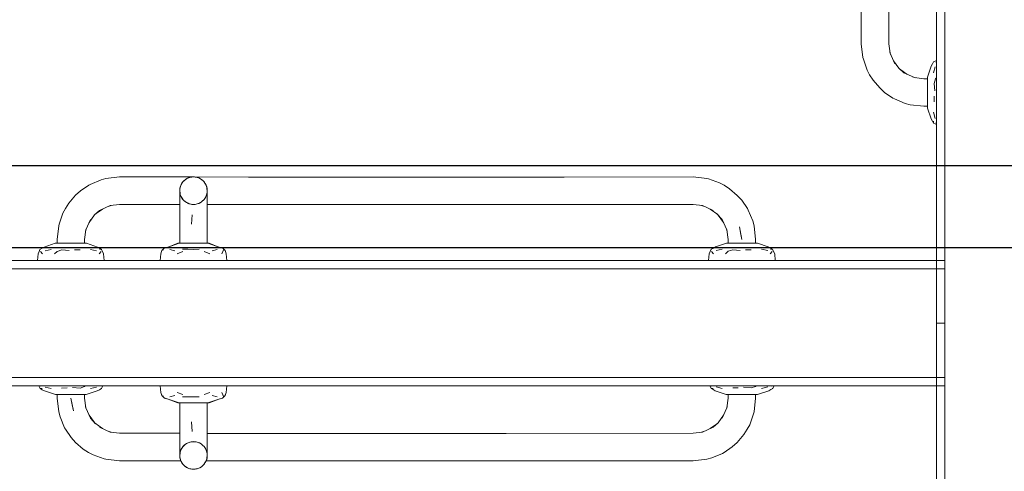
# Model space of a CAD drawing. Header units: millimetres. Extents: x -261 to 187, y -214 to 106.
# Tile 982 of 1056: x -203.624 to -202.442, y 19.413 to 19.955. Entities that reach past the tile are written whole.
import ezdxf

# ---------------------------------------------------------------- set-up
doc = ezdxf.new("R2010")
doc.units = ezdxf.units.MM
doc.header["$LTSCALE"] = 0.005
doc.header["$MEASUREMENT"] = 0
for name, color, linetype, lineweight in [('AP-Condutos', 4, 'Continuous', 25), ('IFC-Elemento terminal-Contorno', 9, 'Continuous', 5), ('IFC-Laje-Contorno', 9, 'Continuous', 5), ('IFC-Parede padrão-Contorno', 9, 'Continuous', 5), ('IFC-Parede-Contorno', 9, 'Continuous', 5)]:
    doc.layers.add(name, color=color, linetype=linetype, lineweight=lineweight)

msp = doc.modelspace()

# ---------------------------------------------------------------- linework, layer by layer
at = {"layer": 'AP-Condutos'}
for p, q in [((-202.2869, 19.7796), (-221.8937, 19.7796)), ((-202.2869, 19.6814), (-221.8937, 19.6814))]:
    msp.add_line(p, q, dxfattribs=at)
at = {"layer": 'IFC-Elemento terminal-Contorno', "lineweight": 5}
for p, q in [((-202.6137, 19.9263), (-202.6136, 20.1454)), ((-202.5808, 20.1454), (-202.5806, 19.9263)), ((-202.6137, 19.9263), (-202.6118, 19.9099)), ((-202.5806, 19.9263), (-202.5792, 19.9149)), ((-202.5794, 19.9161), (-202.5782, 19.9126)), ((-202.5792, 19.9149), (-202.5734, 19.9022)), ((-202.6118, 19.9099), (-202.6112, 19.9077)), ((-202.6112, 19.9077), (-202.6066, 19.8945)), ((-202.5751, 19.9058), (-202.5686, 19.8968)), ((-202.5283, 19.902), (-202.5269, 19.9046)), ((-202.527, 19.904), (-202.5269, 19.9046)), ((-202.5269, 19.9046), (-202.5235, 19.9062)), ((-202.5243, 19.9042), (-202.5235, 19.9036)), ((-202.6066, 19.8945), (-202.6037, 19.889)), ((-202.5691, 19.8973), (-202.5627, 19.8915)), ((-202.5678, 19.8961), (-202.559, 19.8898)), ((-202.5627, 19.8915), (-202.55, 19.8857)), ((-202.5341, 19.8863), (-202.5297, 19.8994)), ((-202.5297, 19.8994), (-202.5283, 19.902)), ((-202.5269, 19.8914), (-202.5252, 19.8987)), ((-202.6037, 19.889), (-202.5996, 19.8827)), ((-202.5996, 19.8827), (-202.5915, 19.8732)), ((-202.5523, 19.8867), (-202.5487, 19.8855)), ((-202.55, 19.8857), (-202.5385, 19.8842)), ((-202.5385, 19.8842), (-202.5341, 19.8842)), ((-202.5341, 19.8849), (-202.5341, 19.8863)), ((-202.5341, 19.8835), (-202.5341, 19.8849)), ((-202.5341, 19.8822), (-202.5341, 19.8835)), ((-202.5341, 19.8808), (-202.5341, 19.8822)), ((-202.5341, 19.8775), (-202.5341, 19.8808)), ((-202.5263, 19.8787), (-202.5245, 19.8841)), ((-202.5263, 19.8787), (-202.5256, 19.8698)), ((-202.5245, 19.8841), (-202.5235, 19.8852)), ((-202.5915, 19.8732), (-202.5857, 19.8679)), ((-202.5857, 19.8679), (-202.5757, 19.8611)), ((-202.5341, 19.8743), (-202.5341, 19.8775)), ((-202.5341, 19.871), (-202.5341, 19.8743)), ((-202.5341, 19.8677), (-202.5341, 19.871)), ((-202.5341, 19.8644), (-202.5341, 19.8677)), ((-202.5757, 19.8611), (-202.574, 19.8602)), ((-202.574, 19.8602), (-202.5609, 19.8547)), ((-202.5341, 19.8611), (-202.5341, 19.8644)), ((-202.5341, 19.8546), (-202.5341, 19.8611)), ((-202.5263, 19.8566), (-202.5262, 19.8632)), ((-202.5609, 19.8547), (-202.5549, 19.8531)), ((-202.5549, 19.8531), (-202.5385, 19.8512)), ((-202.5385, 19.8512), (-202.5341, 19.8512)), ((-202.5341, 19.8532), (-202.5341, 19.8546)), ((-202.5341, 19.8518), (-202.5341, 19.8532)), ((-202.5341, 19.8505), (-202.5341, 19.8518)), ((-202.5341, 19.8491), (-202.5341, 19.8505)), ((-202.5341, 19.8491), (-202.5297, 19.836)), ((-202.5269, 19.844), (-202.5252, 19.8367)), ((-202.5297, 19.836), (-202.5283, 19.8334)), ((-202.5283, 19.8334), (-202.5269, 19.8308)), ((-202.5271, 19.8333), (-202.527, 19.8314)), ((-202.527, 19.8314), (-202.5269, 19.8308)), ((-202.5243, 19.8312), (-202.5235, 19.8318)), ((-202.5269, 19.8308), (-202.5252, 19.83)), ((-202.5252, 19.83), (-202.5235, 19.8292)), ((-203.5393, 19.7575), (-203.5262, 19.7629)), ((-203.5262, 19.7629), (-203.5203, 19.7645)), ((-203.5203, 19.7645), (-203.5039, 19.7665)), ((-203.5039, 19.7665), (-203.4161, 19.7664)), ((-203.4288, 19.7594), (-203.4279, 19.7606)), ((-203.4284, 19.76), (-203.4279, 19.7606)), ((-203.4279, 19.7606), (-203.4262, 19.7623)), ((-203.4279, 19.7606), (-203.4269, 19.7616)), ((-203.4269, 19.7616), (-203.4253, 19.7631)), ((-203.4262, 19.7623), (-203.4243, 19.7637)), ((-203.4262, 19.7623), (-203.4253, 19.7631)), ((-203.4253, 19.7631), (-203.4235, 19.7643)), ((-203.4253, 19.7631), (-203.4243, 19.7637)), ((-203.4243, 19.7637), (-203.4223, 19.7649)), ((-203.4235, 19.7643), (-203.4223, 19.7649)), ((-203.4223, 19.7649), (-203.4208, 19.7655)), ((-203.4223, 19.7649), (-203.4216, 19.7652)), ((-203.4216, 19.7652), (-203.4195, 19.7659)), ((-203.4216, 19.7652), (-203.4208, 19.7655)), ((-203.4208, 19.7655), (-203.4186, 19.7661)), ((-203.4195, 19.7659), (-203.4174, 19.7663)), ((-203.4186, 19.7661), (-203.4162, 19.7664)), ((-203.4186, 19.7661), (-203.4174, 19.7663)), ((-203.4174, 19.7663), (-203.4161, 19.7664)), ((-203.4162, 19.7664), (-203.4152, 19.7665)), ((-203.4162, 19.7664), (-203.4139, 19.7664)), ((-203.4152, 19.7665), (-203.4131, 19.7663)), ((-203.4144, 19.7664), (-203.2796, 19.7663)), ((-203.4139, 19.7664), (-203.4123, 19.7662)), ((-203.4139, 19.7664), (-203.4131, 19.7663)), ((-203.4131, 19.7663), (-203.411, 19.7659)), ((-203.4131, 19.7663), (-203.4123, 19.7662)), ((-203.4123, 19.7662), (-203.4101, 19.7656)), ((-203.411, 19.7659), (-203.4089, 19.7652)), ((-203.4101, 19.7656), (-203.4078, 19.7647)), ((-203.4101, 19.7656), (-203.4089, 19.7652)), ((-203.4089, 19.7652), (-203.407, 19.7643)), ((-203.4089, 19.7652), (-203.4078, 19.7647)), ((-203.4078, 19.7647), (-203.4058, 19.7635)), ((-203.407, 19.7643), (-203.4052, 19.7631)), ((-203.4058, 19.7635), (-203.4046, 19.7625)), ((-203.4058, 19.7635), (-203.4052, 19.7631)), ((-203.4052, 19.7631), (-203.4036, 19.7616)), ((-203.4052, 19.7631), (-203.4046, 19.7625)), ((-203.4046, 19.7625), (-203.4029, 19.7609)), ((-203.4036, 19.7616), (-203.4021, 19.76)), ((-203.4029, 19.7609), (-203.4015, 19.759)), ((-203.4029, 19.7609), (-203.4021, 19.76)), ((-203.3492, 19.7663), (-203.1598, 19.7663)), ((-203.1598, 19.7663), (-202.9703, 19.7663)), ((-203.0347, 19.7663), (-202.8156, 19.7665)), ((-202.8156, 19.7665), (-202.7992, 19.7645)), ((-202.7992, 19.7645), (-202.797, 19.764)), ((-202.797, 19.764), (-202.7838, 19.7594)), ((-203.5569, 19.7444), (-203.5511, 19.7497)), ((-203.5511, 19.7497), (-203.541, 19.7565)), ((-203.541, 19.7565), (-203.5393, 19.7575)), ((-203.4318, 19.7499), (-203.4316, 19.752)), ((-203.4318, 19.7499), (-203.4315, 19.7468)), ((-203.4318, 19.7499), (-203.4313, 19.7471)), ((-203.4318, 19.7483), (-203.4318, 19.7499)), ((-203.4318, 19.7499), (-203.4313, 19.7471)), ((-203.4316, 19.752), (-203.4314, 19.7533)), ((-203.4316, 19.752), (-203.4315, 19.7529)), ((-203.4315, 19.7529), (-203.4314, 19.7533)), ((-203.4315, 19.7529), (-203.4315, 19.7531)), ((-203.4314, 19.7532), (-203.4309, 19.7551)), ((-203.4314, 19.7532), (-203.4312, 19.7542)), ((-203.4312, 19.7542), (-203.4305, 19.7563)), ((-203.4309, 19.7551), (-203.43, 19.7573)), ((-203.4309, 19.7551), (-203.4305, 19.7563)), ((-203.4305, 19.7563), (-203.43, 19.7573)), ((-203.43, 19.7573), (-203.4288, 19.7594)), ((-203.43, 19.7573), (-203.4296, 19.7582)), ((-203.4296, 19.7582), (-203.4284, 19.76)), ((-203.4288, 19.7594), (-203.4284, 19.76)), ((-203.4021, 19.76), (-203.4015, 19.759)), ((-203.4015, 19.759), (-203.4009, 19.7582)), ((-203.4015, 19.759), (-203.4002, 19.7566)), ((-203.4009, 19.7582), (-203.4005, 19.7573)), ((-203.4006, 19.7574), (-203.4, 19.7563)), ((-203.4005, 19.7573), (-203.4, 19.7563)), ((-203.4002, 19.7566), (-203.3994, 19.7547)), ((-203.4002, 19.7566), (-203.3996, 19.7551)), ((-203.4, 19.7563), (-203.3996, 19.7551)), ((-203.3996, 19.7551), (-203.3994, 19.7547)), ((-203.3994, 19.7547), (-203.3992, 19.7527)), ((-203.3994, 19.7546), (-203.399, 19.7531)), ((-203.3994, 19.7546), (-203.3993, 19.7543)), ((-203.3993, 19.7543), (-203.399, 19.7531)), ((-203.3993, 19.7543), (-203.3993, 19.7542)), ((-203.3992, 19.7527), (-203.3987, 19.7499)), ((-203.3992, 19.7527), (-203.3987, 19.7499)), ((-203.399, 19.7531), (-203.3987, 19.7499)), ((-203.3989, 19.7479), (-203.3987, 19.7499)), ((-203.3987, 19.7483), (-203.3987, 19.7499)), ((-202.7838, 19.7594), (-202.7783, 19.7564)), ((-202.7783, 19.7564), (-202.772, 19.7523)), ((-202.772, 19.7523), (-202.7625, 19.7443)), ((-203.5649, 19.7349), (-203.5569, 19.7444)), ((-203.4318, 19.7469), (-203.4318, 19.7483)), ((-203.4318, 19.7455), (-203.4318, 19.7469)), ((-203.4318, 19.7391), (-203.4318, 19.7455)), ((-203.4318, 19.7328), (-203.4318, 19.7391)), ((-203.4315, 19.7468), (-203.4311, 19.7453)), ((-203.4315, 19.7468), (-203.4312, 19.7456)), ((-203.4313, 19.7471), (-203.4311, 19.7452)), ((-203.4312, 19.7457), (-203.4312, 19.7456)), ((-203.4312, 19.7456), (-203.4311, 19.7452)), ((-203.4311, 19.7452), (-203.4303, 19.7433)), ((-203.4311, 19.7452), (-203.4309, 19.7447)), ((-203.4309, 19.7447), (-203.4305, 19.7436)), ((-203.4309, 19.7447), (-203.4303, 19.7433)), ((-203.4305, 19.7436), (-203.43, 19.7425)), ((-203.4305, 19.7436), (-203.4299, 19.7425)), ((-203.4303, 19.7433), (-203.429, 19.7409)), ((-203.43, 19.7425), (-203.4296, 19.7417)), ((-203.4296, 19.7417), (-203.4284, 19.7399)), ((-203.429, 19.7409), (-203.4276, 19.739)), ((-203.429, 19.7409), (-203.4284, 19.7399)), ((-203.4284, 19.7399), (-203.4276, 19.739)), ((-203.4276, 19.739), (-203.4269, 19.7382)), ((-203.4276, 19.739), (-203.4259, 19.7373)), ((-203.4269, 19.7382), (-203.4253, 19.7368)), ((-203.4259, 19.7373), (-203.4247, 19.7364)), ((-203.4259, 19.7373), (-203.4253, 19.7368)), ((-203.4253, 19.7368), (-203.4235, 19.7356)), ((-203.4253, 19.7368), (-203.4247, 19.7364)), ((-203.4062, 19.7362), (-203.4043, 19.7376)), ((-203.4062, 19.7362), (-203.4052, 19.7368)), ((-203.4052, 19.7368), (-203.4043, 19.7376)), ((-203.4043, 19.7376), (-203.4026, 19.7393)), ((-203.4043, 19.7376), (-203.4036, 19.7382)), ((-203.4036, 19.7382), (-203.4026, 19.7393)), ((-203.4026, 19.7393), (-203.4017, 19.7405)), ((-203.4026, 19.7393), (-203.4021, 19.7399)), ((-203.4021, 19.7399), (-203.4017, 19.7405)), ((-203.4017, 19.7405), (-203.4005, 19.7426)), ((-203.4017, 19.7405), (-203.4009, 19.7417)), ((-203.4009, 19.7417), (-203.4, 19.7436)), ((-203.4005, 19.7426), (-203.3996, 19.7447)), ((-203.4005, 19.7426), (-203.4, 19.7436)), ((-203.4, 19.7436), (-203.3993, 19.7457)), ((-203.4, 19.7436), (-203.3996, 19.7447)), ((-203.3996, 19.7447), (-203.3991, 19.7466)), ((-203.3993, 19.7457), (-203.399, 19.7469)), ((-203.3991, 19.7466), (-203.3989, 19.7479)), ((-203.3991, 19.7466), (-203.399, 19.747)), ((-203.399, 19.747), (-203.3989, 19.7479)), ((-203.399, 19.7468), (-203.399, 19.747)), ((-203.3987, 19.7469), (-203.3987, 19.7483)), ((-203.3987, 19.7455), (-203.3987, 19.7469)), ((-203.3987, 19.7391), (-203.3987, 19.7455)), ((-203.3987, 19.7328), (-203.3987, 19.7391)), ((-202.7625, 19.7443), (-202.7572, 19.7385)), ((-202.7572, 19.7385), (-202.7504, 19.7284)), ((-203.572, 19.7231), (-203.569, 19.7286)), ((-203.569, 19.7286), (-203.5649, 19.7349)), ((-203.5345, 19.7204), (-203.528, 19.7262)), ((-203.5331, 19.7216), (-203.5244, 19.7278)), ((-203.528, 19.7262), (-203.5154, 19.732)), ((-203.5176, 19.731), (-203.5141, 19.7321)), ((-203.5154, 19.732), (-203.5039, 19.7334)), ((-203.5039, 19.7334), (-203.4318, 19.7335)), ((-203.4318, 19.7233), (-203.4318, 19.7328)), ((-203.4247, 19.7364), (-203.4226, 19.7352)), ((-203.4235, 19.7356), (-203.4227, 19.7352)), ((-203.4226, 19.7352), (-203.4204, 19.7343)), ((-203.4226, 19.7352), (-203.4216, 19.7347)), ((-203.4216, 19.7347), (-203.4195, 19.734)), ((-203.4216, 19.7347), (-203.4204, 19.7343)), ((-203.4204, 19.7343), (-203.4182, 19.7337)), ((-203.4195, 19.734), (-203.4174, 19.7335)), ((-203.4182, 19.7337), (-203.4166, 19.7335)), ((-203.4182, 19.7337), (-203.4174, 19.7335)), ((-203.4174, 19.7335), (-203.4152, 19.7334)), ((-203.4174, 19.7335), (-203.4166, 19.7335)), ((-203.4166, 19.7335), (-203.4143, 19.7335)), ((-203.4152, 19.7334), (-203.4143, 19.7335)), ((-203.4144, 19.7335), (-203.4131, 19.7335)), ((-203.4143, 19.7335), (-203.4119, 19.7338)), ((-203.4131, 19.7335), (-203.411, 19.734)), ((-203.4131, 19.7335), (-203.4119, 19.7338)), ((-203.4119, 19.7338), (-203.4096, 19.7344)), ((-203.411, 19.734), (-203.4089, 19.7347)), ((-203.4096, 19.7344), (-203.4082, 19.735)), ((-203.4096, 19.7344), (-203.4089, 19.7347)), ((-203.4089, 19.7347), (-203.407, 19.7356)), ((-203.4089, 19.7347), (-203.4082, 19.735)), ((-203.4082, 19.735), (-203.4062, 19.7362)), ((-203.407, 19.7356), (-203.4062, 19.7362)), ((-203.3987, 19.7335), (-203.2796, 19.7335)), ((-203.3987, 19.7233), (-203.3987, 19.7328)), ((-203.2796, 19.7335), (-203.0347, 19.7335)), ((-203.0347, 19.7335), (-202.8156, 19.7334)), ((-202.8156, 19.7334), (-202.8042, 19.732)), ((-202.8055, 19.7321), (-202.8019, 19.731)), ((-202.8042, 19.732), (-202.7915, 19.7262)), ((-202.7951, 19.7278), (-202.7861, 19.7214)), ((-202.7504, 19.7284), (-202.7495, 19.7267)), ((-202.7495, 19.7267), (-202.744, 19.7136)), ((-203.5766, 19.7099), (-203.572, 19.7231)), ((-203.5446, 19.7028), (-203.5388, 19.7154)), ((-203.5404, 19.7118), (-203.534, 19.7208)), ((-203.4318, 19.7137), (-203.4318, 19.7233)), ((-203.4318, 19.7065), (-203.4318, 19.7137)), ((-203.4176, 19.7096), (-203.4169, 19.7211)), ((-203.3987, 19.7137), (-203.3987, 19.7233)), ((-203.3987, 19.7065), (-203.3987, 19.7137)), ((-202.7866, 19.7219), (-202.7808, 19.7154)), ((-202.7854, 19.7205), (-202.7791, 19.7118)), ((-202.7808, 19.7154), (-202.775, 19.7028)), ((-202.744, 19.7136), (-202.7424, 19.7077)), ((-203.5791, 19.6913), (-203.5771, 19.7077)), ((-203.5771, 19.7077), (-203.5766, 19.7099)), ((-203.546, 19.6913), (-203.5446, 19.7028)), ((-203.5447, 19.7015), (-203.5435, 19.705)), ((-203.4318, 19.6994), (-203.4318, 19.7065)), ((-203.3987, 19.6994), (-203.3987, 19.7065)), ((-202.776, 19.705), (-202.7748, 19.7015)), ((-202.775, 19.7028), (-202.7735, 19.6913)), ((-202.76, 19.7065), (-202.757, 19.6913)), ((-202.76, 19.7065), (-202.7586, 19.6994)), ((-202.7424, 19.7077), (-202.7405, 19.6913)), ((-203.5791, 19.6868), (-203.5791, 19.6913)), ((-203.546, 19.6868), (-203.546, 19.6913)), ((-203.4318, 19.6913), (-203.4318, 19.6994)), ((-203.4318, 19.6868), (-203.4318, 19.6913)), ((-203.3987, 19.6913), (-203.3987, 19.6994)), ((-203.3987, 19.6868), (-203.3987, 19.6913)), ((-202.7735, 19.6868), (-202.7735, 19.6913)), ((-202.7586, 19.6994), (-202.757, 19.6913)), ((-202.7405, 19.6868), (-202.7405, 19.6913)), ((-203.6007, 19.6769), (-203.5996, 19.6795)), ((-203.5996, 19.6795), (-203.5971, 19.6809)), ((-203.5996, 19.6795), (-203.5989, 19.6796)), ((-203.5971, 19.6809), (-203.5947, 19.6823)), ((-203.5947, 19.6823), (-203.5813, 19.6868)), ((-203.5935, 19.6778), (-203.5863, 19.6795)), ((-203.5813, 19.6868), (-203.5799, 19.6868)), ((-203.5799, 19.6868), (-203.5785, 19.6868)), ((-203.5788, 19.6771), (-203.5735, 19.6789)), ((-203.5785, 19.6868), (-203.5768, 19.6868)), ((-203.5785, 19.6868), (-203.5772, 19.6868)), ((-203.5772, 19.6868), (-203.5758, 19.6868)), ((-203.5768, 19.6868), (-203.5742, 19.6868)), ((-203.5758, 19.6868), (-203.5725, 19.6868)), ((-203.5742, 19.6868), (-203.5708, 19.6868)), ((-203.5735, 19.6789), (-203.5644, 19.6782)), ((-203.5725, 19.6868), (-203.5692, 19.6868)), ((-203.5708, 19.6868), (-203.5668, 19.6868)), ((-203.5692, 19.6868), (-203.5658, 19.6868)), ((-203.5668, 19.6868), (-203.5625, 19.6868)), ((-203.5658, 19.6868), (-203.5625, 19.6868)), ((-203.5625, 19.6868), (-203.5582, 19.6868)), ((-203.5625, 19.6868), (-203.5592, 19.6868)), ((-203.5592, 19.6868), (-203.5559, 19.6868)), ((-203.5582, 19.6868), (-203.5543, 19.6868)), ((-203.558, 19.6788), (-203.5515, 19.6789)), ((-203.5559, 19.6868), (-203.5526, 19.6868)), ((-203.5543, 19.6868), (-203.5508, 19.6868)), ((-203.5526, 19.6868), (-203.5493, 19.6868)), ((-203.5508, 19.6868), (-203.5482, 19.6868)), ((-203.5493, 19.6868), (-203.5479, 19.6868)), ((-203.5482, 19.6868), (-203.5466, 19.6868)), ((-203.5479, 19.6868), (-203.5465, 19.6868)), ((-203.5465, 19.6868), (-203.5451, 19.6868)), ((-203.5451, 19.6868), (-203.5438, 19.6868)), ((-203.5438, 19.6868), (-203.5304, 19.6823)), ((-203.5388, 19.6795), (-203.5315, 19.6778)), ((-203.5304, 19.6823), (-203.5279, 19.6809)), ((-203.5281, 19.6797), (-203.5262, 19.6796)), ((-203.5279, 19.6809), (-203.5255, 19.6795)), ((-203.5262, 19.6796), (-203.5255, 19.6795)), ((-203.5255, 19.6795), (-203.5243, 19.6769)), ((-203.4546, 19.6743), (-203.4532, 19.6782)), ((-203.4532, 19.6782), (-203.4505, 19.6809)), ((-203.4532, 19.6783), (-203.4526, 19.6789)), ((-203.4527, 19.6788), (-203.4512, 19.6789)), ((-203.4526, 19.6789), (-203.4514, 19.68)), ((-203.4526, 19.6789), (-203.4525, 19.679)), ((-203.4505, 19.6809), (-203.4458, 19.6823)), ((-203.4505, 19.6809), (-203.4502, 19.681)), ((-203.4504, 19.6809), (-203.4503, 19.6811)), ((-203.4503, 19.6811), (-203.4473, 19.6819)), ((-203.4503, 19.6811), (-203.45, 19.6812)), ((-203.4502, 19.681), (-203.4458, 19.6823)), ((-203.45, 19.6812), (-203.4467, 19.6821)), ((-203.4458, 19.6823), (-203.4326, 19.6868)), ((-203.4458, 19.6823), (-203.434, 19.6868)), ((-203.4438, 19.6795), (-203.4377, 19.6778)), ((-203.434, 19.6868), (-203.4326, 19.6868)), ((-203.4338, 19.6868), (-203.4325, 19.6868)), ((-203.4326, 19.6868), (-203.4313, 19.6868)), ((-203.4325, 19.6868), (-203.4311, 19.6868)), ((-203.4313, 19.6868), (-203.4299, 19.6868)), ((-203.4312, 19.6868), (-203.4296, 19.6868)), ((-203.4311, 19.6868), (-203.4297, 19.6868)), ((-203.4299, 19.6868), (-203.4285, 19.6868)), ((-203.4297, 19.6868), (-203.4284, 19.6868)), ((-203.4296, 19.6868), (-203.4269, 19.6868)), ((-203.4285, 19.6868), (-203.4252, 19.6868)), ((-203.4285, 19.6797), (-203.422, 19.6796)), ((-203.4284, 19.6868), (-203.4251, 19.6868)), ((-203.4269, 19.6868), (-203.4235, 19.6868)), ((-203.4252, 19.6868), (-203.4219, 19.6868)), ((-203.4235, 19.6868), (-203.4195, 19.6868)), ((-203.422, 19.6796), (-203.4152, 19.6795)), ((-203.4219, 19.6868), (-203.4186, 19.6868)), ((-203.4195, 19.6868), (-203.4152, 19.6868)), ((-203.4186, 19.6868), (-203.4152, 19.6868)), ((-203.4152, 19.6868), (-203.411, 19.6868)), ((-203.4152, 19.6868), (-203.4119, 19.6868)), ((-203.4152, 19.6795), (-203.4085, 19.6796)), ((-203.4119, 19.6868), (-203.4086, 19.6868)), ((-203.411, 19.6868), (-203.407, 19.6868)), ((-203.4087, 19.6868), (-203.4054, 19.6868)), ((-203.4086, 19.6868), (-203.4053, 19.6868)), ((-203.407, 19.6868), (-203.4036, 19.6868)), ((-203.4053, 19.6868), (-203.402, 19.6868)), ((-203.4036, 19.6868), (-203.4009, 19.6868)), ((-203.4021, 19.6868), (-203.4008, 19.6868)), ((-203.402, 19.6868), (-203.4006, 19.6868)), ((-203.4009, 19.6868), (-203.3993, 19.6868)), ((-203.4008, 19.6868), (-203.3994, 19.6868)), ((-203.4006, 19.6868), (-203.3992, 19.6868)), ((-203.3994, 19.6868), (-203.398, 19.6868)), ((-203.3992, 19.6868), (-203.3979, 19.6868)), ((-203.398, 19.6868), (-203.3967, 19.6868)), ((-203.3979, 19.6868), (-203.3965, 19.6868)), ((-203.3979, 19.6868), (-203.3847, 19.6823)), ((-203.3965, 19.6868), (-203.3847, 19.6823)), ((-203.3928, 19.6778), (-203.3867, 19.6795)), ((-203.3847, 19.6823), (-203.3803, 19.681)), ((-203.3837, 19.6821), (-203.3805, 19.6812)), ((-203.3805, 19.6812), (-203.3802, 19.6811)), ((-203.3803, 19.681), (-203.38, 19.6809)), ((-203.3802, 19.6811), (-203.3801, 19.6809)), ((-203.3802, 19.6771), (-203.3793, 19.6789)), ((-203.38, 19.6809), (-203.3772, 19.6782)), ((-203.3793, 19.6789), (-203.3772, 19.6782)), ((-203.3791, 19.68), (-203.3779, 19.6789)), ((-203.3779, 19.6789), (-203.3773, 19.6783)), ((-203.3774, 19.6783), (-203.3773, 19.6783)), ((-203.3772, 19.6782), (-203.3759, 19.6743)), ((-202.7964, 19.6743), (-202.7939, 19.6797)), ((-202.7939, 19.6797), (-202.7913, 19.6811)), ((-202.7939, 19.6797), (-202.7933, 19.6798)), ((-202.7913, 19.6811), (-202.7887, 19.6824)), ((-202.7887, 19.6824), (-202.7756, 19.6868)), ((-202.788, 19.678), (-202.7807, 19.6796)), ((-202.7756, 19.6868), (-202.7742, 19.6868)), ((-202.7742, 19.6868), (-202.7728, 19.6868)), ((-202.7734, 19.6772), (-202.768, 19.6791)), ((-202.773, 19.6868), (-202.7713, 19.6868)), ((-202.7728, 19.6868), (-202.7715, 19.6868)), ((-202.7715, 19.6868), (-202.7701, 19.6868)), ((-202.7713, 19.6868), (-202.7687, 19.6868)), ((-202.7701, 19.6868), (-202.7668, 19.6868)), ((-202.7687, 19.6868), (-202.7653, 19.6868)), ((-202.768, 19.6791), (-202.7591, 19.6783)), ((-202.7668, 19.6868), (-202.7636, 19.6868)), ((-202.7653, 19.6868), (-202.7613, 19.6868)), ((-202.7636, 19.6868), (-202.7603, 19.6868)), ((-202.7613, 19.6868), (-202.757, 19.6868)), ((-202.7603, 19.6868), (-202.757, 19.6868)), ((-202.757, 19.6868), (-202.7537, 19.6868)), ((-202.757, 19.6868), (-202.7527, 19.6868)), ((-202.7537, 19.6868), (-202.7504, 19.6868)), ((-202.7527, 19.6868), (-202.7487, 19.6868)), ((-202.7525, 19.6789), (-202.7459, 19.6791)), ((-202.7504, 19.6868), (-202.7471, 19.6868)), ((-202.7487, 19.6868), (-202.7453, 19.6868)), ((-202.7471, 19.6868), (-202.7439, 19.6868)), ((-202.7453, 19.6868), (-202.7427, 19.6868)), ((-202.7439, 19.6868), (-202.7425, 19.6868)), ((-202.7427, 19.6868), (-202.741, 19.6868)), ((-202.7425, 19.6868), (-202.7411, 19.6868)), ((-202.7411, 19.6868), (-202.7398, 19.6868)), ((-202.7398, 19.6868), (-202.7384, 19.6868)), ((-202.7384, 19.6868), (-202.7253, 19.6824)), ((-202.7333, 19.6796), (-202.726, 19.678)), ((-202.7253, 19.6824), (-202.7227, 19.6811)), ((-202.7227, 19.6811), (-202.7201, 19.6797)), ((-202.7226, 19.6798), (-202.7207, 19.6798)), ((-202.7207, 19.6798), (-202.7201, 19.6797)), ((-202.7201, 19.6797), (-202.7193, 19.6779)), ((-202.7193, 19.6779), (-202.7176, 19.6743)), ((-203.6026, 19.6663), (-203.6019, 19.6743)), ((-203.6019, 19.6743), (-203.6007, 19.6769)), ((-203.599, 19.6769), (-203.5966, 19.6743)), ((-203.5822, 19.6743), (-203.5788, 19.6771)), ((-203.5285, 19.6743), (-203.526, 19.6769)), ((-203.5243, 19.6769), (-203.5232, 19.6743)), ((-203.5232, 19.6743), (-203.5225, 19.6663)), ((-203.4553, 19.6663), (-203.4546, 19.6743)), ((-203.4553, 19.6663), (-203.4546, 19.6743)), ((-203.4553, 19.6663), (-203.4526, 19.6663)), ((-203.4546, 19.6743), (-203.4535, 19.6775)), ((-203.4526, 19.6663), (-203.4499, 19.6663)), ((-203.4499, 19.6663), (-203.4426, 19.6663)), ((-203.4426, 19.6663), (-203.4353, 19.6663)), ((-203.4353, 19.6663), (-203.4253, 19.6663)), ((-203.4349, 19.6743), (-203.4281, 19.6769)), ((-203.4253, 19.6663), (-203.4152, 19.6663)), ((-203.4152, 19.6663), (-203.402, 19.6663)), ((-203.4024, 19.6769), (-203.3956, 19.6743)), ((-203.402, 19.6663), (-203.3952, 19.6663)), ((-203.3952, 19.6663), (-203.3879, 19.6663)), ((-203.3879, 19.6663), (-203.3806, 19.6663)), ((-203.3812, 19.6743), (-203.3802, 19.6771)), ((-203.3806, 19.6663), (-203.3779, 19.6663)), ((-203.3779, 19.6663), (-203.3752, 19.6663)), ((-203.377, 19.6775), (-203.3759, 19.6743)), ((-203.3759, 19.6743), (-203.3752, 19.6663)), ((-203.3759, 19.6743), (-203.3752, 19.6663)), ((-202.7971, 19.6663), (-202.7964, 19.6743)), ((-202.7935, 19.677), (-202.7911, 19.6743)), ((-202.7767, 19.6743), (-202.7734, 19.6772)), ((-202.7229, 19.6743), (-202.7205, 19.677)), ((-202.7176, 19.6743), (-202.7169, 19.6663)), ((-203.601, 19.516), (-203.6003, 19.5144)), ((-203.6003, 19.5144), (-203.5995, 19.5126)), ((-203.5995, 19.5126), (-203.5988, 19.5125)), ((-203.5995, 19.5126), (-203.5968, 19.5112)), ((-203.599, 19.5153), (-203.5984, 19.516)), ((-203.5988, 19.5125), (-203.5969, 19.5125)), ((-203.5935, 19.5143), (-203.5863, 19.5127)), ((-203.5736, 19.5132), (-203.567, 19.5134)), ((-203.5604, 19.514), (-203.5515, 19.5132)), ((-203.5515, 19.5132), (-203.5461, 19.5151)), ((-203.5461, 19.5151), (-203.5451, 19.516)), ((-203.5388, 19.5127), (-203.5315, 19.5143)), ((-203.5282, 19.5112), (-203.5256, 19.5126)), ((-203.5267, 19.516), (-203.526, 19.5153)), ((-203.5263, 19.5125), (-203.5256, 19.5126)), ((-203.5256, 19.5126), (-203.5241, 19.516)), ((-203.4553, 19.516), (-203.4546, 19.508)), ((-203.4553, 19.516), (-203.4526, 19.516)), ((-203.4553, 19.516), (-203.4546, 19.508)), ((-203.4526, 19.516), (-203.4499, 19.516)), ((-203.4499, 19.516), (-203.4426, 19.516)), ((-203.4426, 19.516), (-203.4353, 19.516)), ((-203.4353, 19.516), (-203.4253, 19.516)), ((-203.4253, 19.516), (-203.4152, 19.516)), ((-203.4152, 19.516), (-203.402, 19.516)), ((-203.402, 19.516), (-203.3952, 19.516)), ((-203.3952, 19.516), (-203.3879, 19.516)), ((-203.3879, 19.516), (-203.3806, 19.516)), ((-203.3806, 19.516), (-203.3779, 19.516)), ((-203.3779, 19.516), (-203.3752, 19.516)), ((-203.3759, 19.508), (-203.3752, 19.516)), ((-203.3759, 19.508), (-203.3752, 19.516)), ((-202.7955, 19.516), (-202.7952, 19.5154)), ((-202.7952, 19.5154), (-202.7941, 19.5128)), ((-202.7941, 19.5128), (-202.7934, 19.5127)), ((-202.7941, 19.5128), (-202.7916, 19.5114)), ((-202.7935, 19.5154), (-202.7929, 19.516)), ((-202.7934, 19.5127), (-202.7914, 19.5126)), ((-202.788, 19.5145), (-202.7807, 19.5128)), ((-202.768, 19.5134), (-202.7615, 19.5135)), ((-202.7551, 19.5141), (-202.746, 19.5134)), ((-202.746, 19.5134), (-202.7407, 19.5152)), ((-202.7407, 19.5152), (-202.7398, 19.516)), ((-202.7333, 19.5128), (-202.726, 19.5145)), ((-202.7224, 19.5114), (-202.7199, 19.5128)), ((-202.7211, 19.516), (-202.7205, 19.5154)), ((-202.7206, 19.5127), (-202.7199, 19.5128)), ((-202.7199, 19.5128), (-202.7188, 19.5154)), ((-202.7188, 19.5154), (-202.7185, 19.516)), ((-203.5968, 19.5112), (-203.5942, 19.5099)), ((-203.5942, 19.5099), (-203.5811, 19.5055)), ((-203.5811, 19.5055), (-203.5797, 19.5055)), ((-203.5797, 19.5055), (-203.5784, 19.5055)), ((-203.5791, 19.501), (-203.5791, 19.5055)), ((-203.5791, 19.501), (-203.5771, 19.4846)), ((-203.5784, 19.5055), (-203.577, 19.5055)), ((-203.577, 19.5055), (-203.5757, 19.5055)), ((-203.5757, 19.5055), (-203.5724, 19.5055)), ((-203.5724, 19.5055), (-203.5691, 19.5055)), ((-203.5691, 19.5055), (-203.5658, 19.5055)), ((-203.5658, 19.5055), (-203.5625, 19.5055)), ((-203.5625, 19.5055), (-203.5592, 19.5055)), ((-203.5625, 19.501), (-203.5609, 19.4929)), ((-203.5625, 19.501), (-203.5595, 19.4858)), ((-203.5592, 19.5055), (-203.556, 19.5055)), ((-203.556, 19.5055), (-203.5527, 19.5055)), ((-203.5527, 19.5055), (-203.5494, 19.5055)), ((-203.5494, 19.5055), (-203.548, 19.5055)), ((-203.548, 19.5055), (-203.5467, 19.5055)), ((-203.5467, 19.5055), (-203.5453, 19.5055)), ((-203.546, 19.501), (-203.546, 19.5055)), ((-203.546, 19.501), (-203.5446, 19.4895)), ((-203.5453, 19.5055), (-203.544, 19.5055)), ((-203.544, 19.5055), (-203.5308, 19.5099)), ((-203.5308, 19.5099), (-203.5282, 19.5112)), ((-203.4546, 19.508), (-203.4534, 19.5047)), ((-203.4546, 19.508), (-203.4532, 19.5041)), ((-203.4532, 19.5041), (-203.4505, 19.5014)), ((-203.4532, 19.504), (-203.4526, 19.5033)), ((-203.4526, 19.5035), (-203.4512, 19.5034)), ((-203.4526, 19.5033), (-203.4525, 19.5033)), ((-203.4526, 19.5033), (-203.4514, 19.5023)), ((-203.4505, 19.5014), (-203.4458, 19.4999)), ((-203.4505, 19.5014), (-203.4502, 19.5012)), ((-203.4504, 19.5013), (-203.4503, 19.5012)), ((-203.4503, 19.5012), (-203.4474, 19.5004)), ((-203.4503, 19.5012), (-203.45, 19.5011)), ((-203.4502, 19.5012), (-203.4458, 19.4999)), ((-203.45, 19.5011), (-203.4468, 19.5002)), ((-203.4438, 19.5028), (-203.4377, 19.5044)), ((-203.4349, 19.508), (-203.4281, 19.5053)), ((-203.4285, 19.5026), (-203.422, 19.5027)), ((-203.422, 19.5027), (-203.4152, 19.5028)), ((-203.4152, 19.5028), (-203.4085, 19.5027)), ((-203.4024, 19.5053), (-203.3956, 19.508)), ((-203.3928, 19.5044), (-203.3867, 19.5028)), ((-203.3847, 19.4999), (-203.3803, 19.5012)), ((-203.3837, 19.5002), (-203.3805, 19.5011)), ((-203.3812, 19.508), (-203.3802, 19.5052)), ((-203.3805, 19.5011), (-203.3802, 19.5012)), ((-203.3803, 19.5012), (-203.38, 19.5014)), ((-203.3802, 19.5052), (-203.3793, 19.5032)), ((-203.3802, 19.5012), (-203.3801, 19.5013)), ((-203.38, 19.5014), (-203.3772, 19.5041)), ((-203.3793, 19.5034), (-203.3772, 19.5041)), ((-203.3791, 19.5023), (-203.3779, 19.5033)), ((-203.3779, 19.5033), (-203.3773, 19.504)), ((-203.3774, 19.5039), (-203.3773, 19.504)), ((-203.3772, 19.5041), (-203.3759, 19.508)), ((-203.3771, 19.5046), (-203.3759, 19.508)), ((-202.7916, 19.5114), (-202.7891, 19.51)), ((-202.7891, 19.51), (-202.7758, 19.5055)), ((-202.7758, 19.5055), (-202.7744, 19.5055)), ((-202.775, 19.4895), (-202.7735, 19.501)), ((-202.7744, 19.5055), (-202.773, 19.5055)), ((-202.7735, 19.501), (-202.7735, 19.5055)), ((-202.773, 19.5055), (-202.7716, 19.5055)), ((-202.7716, 19.5055), (-202.7703, 19.5055)), ((-202.7703, 19.5055), (-202.7669, 19.5055)), ((-202.7669, 19.5055), (-202.7636, 19.5055)), ((-202.7636, 19.5055), (-202.7603, 19.5055)), ((-202.7603, 19.5055), (-202.757, 19.5055)), ((-202.757, 19.5055), (-202.7537, 19.5055)), ((-202.7537, 19.5055), (-202.7504, 19.5055)), ((-202.7504, 19.5055), (-202.747, 19.5055)), ((-202.747, 19.5055), (-202.7437, 19.5055)), ((-202.7437, 19.5055), (-202.7423, 19.5055)), ((-202.7424, 19.4846), (-202.7405, 19.501)), ((-202.7423, 19.5055), (-202.741, 19.5055)), ((-202.741, 19.5055), (-202.7396, 19.5055)), ((-202.7405, 19.501), (-202.7405, 19.5055)), ((-202.7396, 19.5055), (-202.7382, 19.5055)), ((-202.7382, 19.5055), (-202.7248, 19.51)), ((-202.7248, 19.51), (-202.7224, 19.5114)), ((-203.5609, 19.4929), (-203.5595, 19.4858)), ((-203.5447, 19.4908), (-203.5435, 19.4873)), ((-203.5446, 19.4895), (-203.5388, 19.4769)), ((-203.4458, 19.4999), (-203.4326, 19.4955)), ((-203.4458, 19.4999), (-203.434, 19.4955)), ((-203.434, 19.4955), (-203.4326, 19.4955)), ((-203.4326, 19.4955), (-203.4313, 19.4955)), ((-203.4318, 19.491), (-203.4318, 19.4955)), ((-203.4318, 19.4829), (-203.4318, 19.491)), ((-203.4313, 19.4955), (-203.4285, 19.4955)), ((-203.4285, 19.4955), (-203.4252, 19.4955)), ((-203.4252, 19.4955), (-203.4219, 19.4955)), ((-203.4219, 19.4955), (-203.4186, 19.4955)), ((-203.4186, 19.4955), (-203.4152, 19.4955)), ((-203.4152, 19.4955), (-203.4119, 19.4955)), ((-203.4119, 19.4955), (-203.4086, 19.4955)), ((-203.4086, 19.4955), (-203.4053, 19.4955)), ((-203.4053, 19.4955), (-203.402, 19.4955)), ((-203.402, 19.4955), (-203.4006, 19.4955)), ((-203.4006, 19.4955), (-203.3992, 19.4955)), ((-203.3992, 19.4955), (-203.3979, 19.4955)), ((-203.3987, 19.491), (-203.3987, 19.4955)), ((-203.3987, 19.4829), (-203.3987, 19.491)), ((-203.3979, 19.4955), (-203.3847, 19.4999)), ((-203.3979, 19.4955), (-203.3965, 19.4955)), ((-203.3965, 19.4955), (-203.3847, 19.4999)), ((-202.7808, 19.4769), (-202.775, 19.4895)), ((-202.776, 19.4873), (-202.7748, 19.4908)), ((-203.5771, 19.4846), (-203.5755, 19.4787)), ((-203.5755, 19.4787), (-203.57, 19.4656)), ((-203.5404, 19.4805), (-203.5342, 19.4718)), ((-203.5388, 19.4769), (-203.5329, 19.4704)), ((-203.4318, 19.4685), (-203.4318, 19.4829)), ((-203.3987, 19.4757), (-203.3987, 19.4829)), ((-202.7856, 19.4715), (-202.7791, 19.4805)), ((-202.7475, 19.4692), (-202.7429, 19.4824)), ((-202.7429, 19.4824), (-202.7424, 19.4846)), ((-203.57, 19.4656), (-203.5691, 19.4639)), ((-203.5334, 19.4709), (-203.5244, 19.4645)), ((-203.528, 19.4661), (-203.5154, 19.4603)), ((-203.4318, 19.459), (-203.4318, 19.4685)), ((-203.4176, 19.4727), (-203.4169, 19.4612)), ((-203.3987, 19.4685), (-203.3987, 19.4757)), ((-203.3987, 19.459), (-203.3987, 19.4685)), ((-202.8042, 19.4603), (-202.7915, 19.4661)), ((-202.7951, 19.4645), (-202.7864, 19.4707)), ((-202.7915, 19.4661), (-202.7851, 19.472)), ((-202.7505, 19.4637), (-202.7475, 19.4692)), ((-203.5691, 19.4639), (-203.5623, 19.4538)), ((-203.5623, 19.4538), (-203.557, 19.448)), ((-203.5176, 19.4614), (-203.5141, 19.4602)), ((-203.5154, 19.4603), (-203.5039, 19.4589)), ((-203.5039, 19.4589), (-203.4318, 19.4589)), ((-203.4318, 19.4495), (-203.4318, 19.459)), ((-203.3987, 19.4495), (-203.3987, 19.459)), ((-203.3987, 19.4588), (-203.2848, 19.4588)), ((-203.2848, 19.4588), (-203.0399, 19.4588)), ((-203.0399, 19.4588), (-202.8156, 19.4589)), ((-202.8156, 19.4589), (-202.8042, 19.4603)), ((-202.8054, 19.4602), (-202.8019, 19.4614)), ((-202.7627, 19.4479), (-202.7546, 19.4574)), ((-202.7546, 19.4574), (-202.7505, 19.4637)), ((-203.557, 19.448), (-203.5475, 19.44)), ((-203.4318, 19.4432), (-203.4318, 19.4495)), ((-203.4318, 19.4368), (-203.4318, 19.4432)), ((-203.4303, 19.439), (-203.429, 19.4414)), ((-203.4296, 19.4406), (-203.429, 19.4414)), ((-203.429, 19.4414), (-203.4276, 19.4433)), ((-203.429, 19.4414), (-203.4284, 19.4424)), ((-203.4284, 19.4424), (-203.4269, 19.444)), ((-203.4284, 19.4424), (-203.4276, 19.4433)), ((-203.4276, 19.4433), (-203.4259, 19.445)), ((-203.4269, 19.444), (-203.4253, 19.4455)), ((-203.4259, 19.445), (-203.4247, 19.4459)), ((-203.4259, 19.445), (-203.4253, 19.4455)), ((-203.4253, 19.4455), (-203.4235, 19.4467)), ((-203.4253, 19.4455), (-203.4247, 19.4459)), ((-203.4247, 19.4459), (-203.4226, 19.4471)), ((-203.4235, 19.4467), (-203.4227, 19.4471)), ((-203.4226, 19.4471), (-203.4204, 19.448)), ((-203.4226, 19.4471), (-203.4216, 19.4476)), ((-203.4216, 19.4476), (-203.4195, 19.4483)), ((-203.4216, 19.4476), (-203.4204, 19.448)), ((-203.4204, 19.448), (-203.4182, 19.4486)), ((-203.4195, 19.4483), (-203.4174, 19.4487)), ((-203.4182, 19.4486), (-203.4166, 19.4488)), ((-203.4182, 19.4486), (-203.4174, 19.4487)), ((-203.4174, 19.4487), (-203.4152, 19.4489)), ((-203.4174, 19.4487), (-203.4166, 19.4488)), ((-203.4166, 19.4488), (-203.4143, 19.4488)), ((-203.4152, 19.4489), (-203.4143, 19.4488)), ((-203.4143, 19.4488), (-203.4119, 19.4485)), ((-203.4143, 19.4488), (-203.4131, 19.4487)), ((-203.4131, 19.4487), (-203.4119, 19.4485)), ((-203.4119, 19.4485), (-203.411, 19.4483)), ((-203.4119, 19.4485), (-203.4096, 19.4479)), ((-203.411, 19.4483), (-203.4089, 19.4476)), ((-203.4096, 19.4479), (-203.4082, 19.4473)), ((-203.4096, 19.4479), (-203.4089, 19.4476)), ((-203.4089, 19.4476), (-203.407, 19.4467)), ((-203.4089, 19.4476), (-203.4082, 19.4473)), ((-203.4082, 19.4473), (-203.4062, 19.4461)), ((-203.407, 19.4467), (-203.4062, 19.4461)), ((-203.4062, 19.4461), (-203.4043, 19.4447)), ((-203.4062, 19.4461), (-203.4052, 19.4455)), ((-203.4052, 19.4455), (-203.4043, 19.4447)), ((-203.4043, 19.4447), (-203.4036, 19.444)), ((-203.4043, 19.4447), (-203.4026, 19.443)), ((-203.4036, 19.444), (-203.4026, 19.443)), ((-203.4026, 19.443), (-203.4017, 19.4418)), ((-203.4026, 19.443), (-203.4021, 19.4424)), ((-203.4021, 19.4424), (-203.4009, 19.4406)), ((-203.4021, 19.4424), (-203.4017, 19.4418)), ((-203.4017, 19.4418), (-203.4005, 19.4397)), ((-203.3987, 19.4432), (-203.3987, 19.4495)), ((-203.3987, 19.4368), (-203.3987, 19.4432)), ((-202.7785, 19.4358), (-202.7685, 19.4426)), ((-202.7685, 19.4426), (-202.7627, 19.4479)), ((-203.5475, 19.44), (-203.5412, 19.4359)), ((-203.5412, 19.4359), (-203.5357, 19.4329)), ((-203.5357, 19.4329), (-203.5225, 19.4283)), ((-203.4318, 19.4354), (-203.4318, 19.4368)), ((-203.4318, 19.4323), (-203.4315, 19.4355)), ((-203.4318, 19.434), (-203.4318, 19.4354)), ((-203.4318, 19.4323), (-203.4313, 19.4351)), ((-203.4318, 19.4323), (-203.4313, 19.4351)), ((-203.4318, 19.4323), (-203.4318, 19.434)), ((-203.4318, 19.4323), (-203.4316, 19.4303)), ((-203.4316, 19.4303), (-203.4314, 19.429)), ((-203.4316, 19.4303), (-203.4315, 19.4294)), ((-203.4315, 19.4355), (-203.4311, 19.437)), ((-203.4315, 19.4355), (-203.4312, 19.4367)), ((-203.4313, 19.4351), (-203.4311, 19.4371)), ((-203.4312, 19.4367), (-203.4311, 19.437)), ((-203.4311, 19.4371), (-203.4303, 19.439)), ((-203.4311, 19.4371), (-203.4309, 19.4376)), ((-203.4309, 19.4376), (-203.4303, 19.439)), ((-203.4309, 19.4376), (-203.4305, 19.4387)), ((-203.4305, 19.4387), (-203.43, 19.4398)), ((-203.4305, 19.4387), (-203.4299, 19.4398)), ((-203.43, 19.4398), (-203.4296, 19.4406)), ((-203.4009, 19.4406), (-203.4005, 19.4397)), ((-203.4005, 19.4397), (-203.3996, 19.4376)), ((-203.4005, 19.4397), (-203.4, 19.4387)), ((-203.4, 19.4387), (-203.3996, 19.4376)), ((-203.4, 19.4387), (-203.3993, 19.4366)), ((-203.3996, 19.4376), (-203.3994, 19.437)), ((-203.3994, 19.437), (-203.3991, 19.4357)), ((-203.3994, 19.4276), (-203.3992, 19.4295)), ((-203.3993, 19.4366), (-203.399, 19.4354)), ((-203.3992, 19.4295), (-203.3987, 19.4323)), ((-203.3992, 19.4295), (-203.3987, 19.4323)), ((-203.3991, 19.4357), (-203.3989, 19.4344)), ((-203.3991, 19.4357), (-203.399, 19.4353)), ((-203.399, 19.4355), (-203.399, 19.4353)), ((-203.399, 19.4353), (-203.3989, 19.4344)), ((-203.399, 19.4292), (-203.3987, 19.4323)), ((-203.3989, 19.4344), (-203.3987, 19.4323)), ((-203.3987, 19.4354), (-203.3987, 19.4368)), ((-203.3987, 19.434), (-203.3987, 19.4354)), ((-203.3987, 19.4323), (-203.3987, 19.434)), ((-202.7933, 19.4294), (-202.7802, 19.4348)), ((-202.7802, 19.4348), (-202.7785, 19.4358)), ((-203.5225, 19.4283), (-203.5203, 19.4278)), ((-203.5203, 19.4278), (-203.5039, 19.4258)), ((-203.5039, 19.4258), (-203.4305, 19.4259)), ((-203.4315, 19.4294), (-203.4315, 19.4292)), ((-203.4315, 19.4294), (-203.4314, 19.429)), ((-203.4315, 19.4293), (-203.4312, 19.4281)), ((-203.4314, 19.429), (-203.4309, 19.4271)), ((-203.4312, 19.4281), (-203.4305, 19.426)), ((-203.4309, 19.4271), (-203.43, 19.425)), ((-203.4309, 19.4271), (-203.4305, 19.426)), ((-203.4305, 19.426), (-203.4305, 19.4259)), ((-203.4305, 19.426), (-203.4305, 19.4259)), ((-203.4305, 19.426), (-203.43, 19.425)), ((-203.43, 19.425), (-203.4296, 19.4241)), ((-203.43, 19.425), (-203.4288, 19.4229)), ((-203.4296, 19.4241), (-203.4284, 19.4223)), ((-203.4288, 19.4229), (-203.4279, 19.4217)), ((-203.4288, 19.4229), (-203.4284, 19.4223)), ((-203.4284, 19.4223), (-203.4279, 19.4217)), ((-203.4279, 19.4217), (-203.4269, 19.4207)), ((-203.4279, 19.4217), (-203.4262, 19.42)), ((-203.4269, 19.4207), (-203.4262, 19.42)), ((-203.4262, 19.42), (-203.4243, 19.4186)), ((-203.4262, 19.42), (-203.4253, 19.4192)), ((-203.4253, 19.4192), (-203.4243, 19.4186)), ((-203.4243, 19.4186), (-203.4235, 19.418)), ((-203.4243, 19.4186), (-203.4223, 19.4174)), ((-203.4235, 19.418), (-203.4223, 19.4174)), ((-203.4089, 19.4171), (-203.407, 19.418)), ((-203.4078, 19.4176), (-203.4058, 19.4188)), ((-203.407, 19.418), (-203.4052, 19.4192)), ((-203.4058, 19.4188), (-203.4046, 19.4197)), ((-203.4058, 19.4188), (-203.4052, 19.4192)), ((-203.4052, 19.4192), (-203.4036, 19.4207)), ((-203.4052, 19.4192), (-203.4046, 19.4197)), ((-203.4046, 19.4197), (-203.4029, 19.4214)), ((-203.4036, 19.4207), (-203.4021, 19.4223)), ((-203.4029, 19.4214), (-203.4015, 19.4233)), ((-203.4029, 19.4214), (-203.4021, 19.4223)), ((-203.4021, 19.4223), (-203.4015, 19.4233)), ((-203.4015, 19.4233), (-203.4002, 19.4257)), ((-203.4015, 19.4233), (-203.4009, 19.4241)), ((-203.4009, 19.4241), (-203.4005, 19.4249)), ((-203.4006, 19.4249), (-203.4, 19.426)), ((-203.4005, 19.4249), (-203.4, 19.426)), ((-203.4002, 19.4257), (-203.3994, 19.4276)), ((-203.4002, 19.4257), (-203.3996, 19.4271)), ((-203.4, 19.4259), (-203.3996, 19.4271)), ((-203.4, 19.4259), (-203.4, 19.426)), ((-203.4, 19.4259), (-203.2848, 19.426)), ((-203.3996, 19.4271), (-203.3994, 19.4276)), ((-203.3994, 19.4277), (-203.399, 19.4292)), ((-203.3994, 19.4276), (-203.3993, 19.428)), ((-203.3993, 19.428), (-203.399, 19.4292)), ((-203.3492, 19.426), (-203.1598, 19.426)), ((-203.1598, 19.426), (-202.9703, 19.426)), ((-203.0399, 19.426), (-202.8156, 19.4258)), ((-202.8156, 19.4258), (-202.7992, 19.4278)), ((-202.7992, 19.4278), (-202.7933, 19.4294)), ((-203.4223, 19.4174), (-203.4208, 19.4168)), ((-203.4223, 19.4174), (-203.4216, 19.4171)), ((-203.4216, 19.4171), (-203.4195, 19.4164)), ((-203.4216, 19.4171), (-203.4208, 19.4168)), ((-203.4208, 19.4168), (-203.4186, 19.4162)), ((-203.4195, 19.4164), (-203.4174, 19.416)), ((-203.4186, 19.4162), (-203.4162, 19.4159)), ((-203.4186, 19.4162), (-203.4174, 19.416)), ((-203.4174, 19.416), (-203.4162, 19.4159)), ((-203.4162, 19.4159), (-203.4152, 19.4158)), ((-203.4162, 19.4159), (-203.4139, 19.4159)), ((-203.4152, 19.4158), (-203.4131, 19.416)), ((-203.4139, 19.4159), (-203.4123, 19.4161)), ((-203.4139, 19.4159), (-203.4131, 19.416)), ((-203.4131, 19.416), (-203.411, 19.4164)), ((-203.4131, 19.416), (-203.4123, 19.4161)), ((-203.4123, 19.4161), (-203.4101, 19.4167)), ((-203.411, 19.4164), (-203.4089, 19.4171)), ((-203.4101, 19.4167), (-203.4078, 19.4176)), ((-203.4101, 19.4167), (-203.4089, 19.4171)), ((-203.4089, 19.4171), (-203.4078, 19.4176))]:
    msp.add_line(p, q, dxfattribs=at)
at = {"layer": 'IFC-Laje-Contorno', "lineweight": 5}
msp.add_line((-202.5135, 17.7821), (-202.5135, 21.359), dxfattribs=at)
at = {"layer": 'IFC-Parede padrão-Contorno', "lineweight": 5}
for p, q in [((-202.5235, 19.8057), (-202.5235, 21.3045)), ((-202.5235, 19.8009), (-202.5235, 19.8057)), ((-202.5235, 19.5911), (-202.5235, 19.8009)), ((-203.77, 19.6663), (-203.4553, 19.6663)), ((-203.3752, 19.6663), (-202.5135, 19.6663)), ((-203.7925, 19.6563), (-202.8106, 19.6563)), ((-202.8106, 19.6563), (-202.5135, 19.6563)), ((-202.5235, 19.5641), (-202.5235, 19.6563)), ((-202.5235, 19.5911), (-202.5203, 19.5911)), ((-202.5203, 19.5911), (-202.5135, 19.5911)), ((-203.7925, 19.526), (-202.8106, 19.526)), ((-202.8106, 19.526), (-202.5135, 19.526)), ((-203.7581, 19.516), (-202.5135, 19.516))]:
    msp.add_line(p, q, dxfattribs=at)
at = {"layer": 'IFC-Parede-Contorno', "lineweight": 5}
for p, q in [((-202.5135, 19.4876), (-202.5135, 21.3045)), ((-202.5235, 19.484), (-202.5235, 19.5911)), ((-202.5135, 19.484), (-202.5135, 19.5911)), ((-202.5235, 19.4794), (-202.5235, 19.484)), ((-202.5235, 17.9803), (-202.5235, 19.4794)), ((-202.5135, 19.1278), (-202.5135, 19.4875))]:
    msp.add_line(p, q, dxfattribs=at)

doc.saveas('drawing.dxf')
